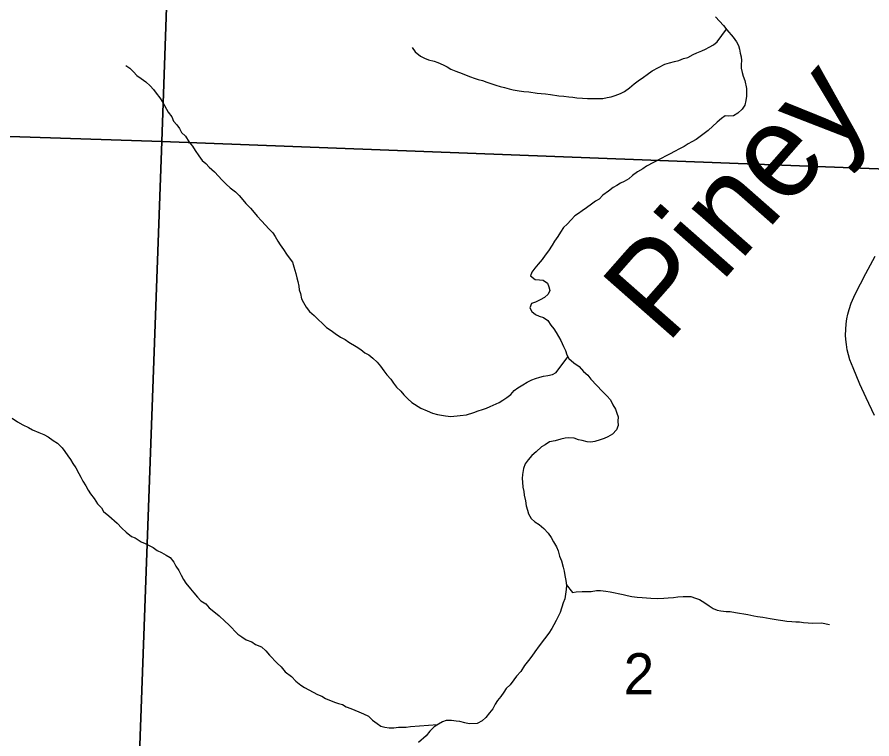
# Model space of a CAD drawing. Extents: x -3.3 to 34, y 0 to 56.8.
# Drawn here: x 0.477 to 1.347, y 29.034 to 29.768 of the extents above; entities that cross this region are included whole.
import ezdxf

# ---------------------------------------------------------------- set-up
doc = ezdxf.new("R2010")
doc.units = 0
for name, color, linetype in [('GM_X_Corporation', 7, 'Continuous'), ('GM_X_Section_Text', 7, 'Continuous'), ('GM_X_State_Route', 7, 'Continuous'), ('GT_Project_Cells', 7, 'Continuous'), ('GT_Project_Soil_Layers', 7, 'Continuous')]:
    doc.layers.add(name, color=color, linetype=linetype)

msp = doc.modelspace()

# ---------------------------------------------------------------- linework, layer by layer
at = {"layer": 'GM_X_Corporation'}
for points in [[(-0.36109, 30.66979), (0.65935, 30.63337), (0.62472, 29.64178), (-0.38619, 29.67495)], [(1.67669, 30.60068), (1.67248, 30.48389), (1.6376, 29.60296), (0.62472, 29.64178), (0.65935, 30.63337)], [(0.62472, 29.64178), (0.58779, 28.6278), (-0.41373, 28.6668), (-0.38619, 29.67495)], [(1.6376, 29.60296), (1.63261, 29.48805), (1.59286, 28.57943), (0.58779, 28.6278), (0.62472, 29.64178)]]:
    msp.add_lwpolyline(points, close=True, dxfattribs=at)
at = {"layer": 'GM_X_State_Route'}
msp.add_lwpolyline([(1.34962, 29.36303), (1.34141, 29.38084), (1.33488, 29.39501), (1.3279, 29.41139), (1.32473, 29.41967), (1.32327, 29.42475), (1.32208, 29.4299), (1.32117, 29.43511), (1.32054, 29.44035), (1.32034, 29.44463), (1.32091, 29.45625), (1.32164, 29.46117), (1.32264, 29.46608), (1.32387, 29.47079), (1.32602, 29.47718), (1.33006, 29.48631), (1.34091, 29.5075), (1.35051, 29.52516)], dxfattribs=at)
at = {"layer": 'GT_Project_Soil_Layers'}
for points in [[(1.1881, 29.76825), (1.19618, 29.75963), (1.19965, 29.75512), (1.20582, 29.74762), (1.20929, 29.74311), (1.21124, 29.73935), (1.21243, 29.73557), (1.21324, 29.7314), (1.21405, 29.72762), (1.21448, 29.72383), (1.21415, 29.72003), (1.2142, 29.71624), (1.21502, 29.7117), (1.21621, 29.70792), (1.21778, 29.70377), (1.21941, 29.69545), (1.21951, 29.68786), (1.21882, 29.6833), (1.21774, 29.67873), (1.21514, 29.67452), (1.21065, 29.67028), (1.20614, 29.66757), (1.20159, 29.6675), (1.19779, 29.66783), (1.19404, 29.66512), (1.18954, 29.66127), (1.18055, 29.6528), (1.16816, 29.64352), (1.16402, 29.64119), (1.16026, 29.63924), (1.15612, 29.63653), (1.15123, 29.63419), (1.14633, 29.63146), (1.14181, 29.62912), (1.13767, 29.62717), (1.13278, 29.62445), (1.11771, 29.61665), (1.11396, 29.61395), (1.10869, 29.61084), (1.10344, 29.60697), (1.09969, 29.60351), (1.09518, 29.60079), (1.09141, 29.59922), (1.08765, 29.59689), (1.08388, 29.59494), (1.079, 29.59108), (1.07337, 29.58721), (1.06963, 29.58298), (1.06587, 29.58104), (1.06174, 29.57795), (1.05686, 29.57408), (1.05235, 29.57099), (1.0486, 29.56828), (1.04483, 29.56595), (1.04109, 29.5621), (1.03698, 29.5575), (1.03324, 29.55403), (1.03027, 29.54944), (1.02768, 29.54485), (1.02433, 29.54025), (1.02173, 29.53604), (1.01801, 29.5303), (1.01466, 29.52608), (1.01169, 29.52149), (1.00758, 29.51688), (1.00422, 29.51266), (1.00124, 29.50882)], [(0.87948, 29.73708), (0.88257, 29.73295), (0.88794, 29.72847), (0.89176, 29.72625), (0.89595, 29.72479), (0.90166, 29.72335), (0.90547, 29.72188), (0.91081, 29.71968), (0.91501, 29.71746), (0.91883, 29.71523), (0.92379, 29.71303), (0.93027, 29.71084), (0.93446, 29.709), (0.93865, 29.70754), (0.94247, 29.70607), (0.94666, 29.70461), (0.95084, 29.70353), (0.95541, 29.70208), (0.96037, 29.70025), (0.96455, 29.69879), (0.96874, 29.69771), (0.97331, 29.69663), (0.97788, 29.69517), (0.98206, 29.6941), (0.98814, 29.69304), (0.99308, 29.69235), (0.99801, 29.69204), (1.00637, 29.69063), (1.01055, 29.69031), (1.01511, 29.68999), (1.02005, 29.6893), (1.02841, 29.6879), (1.03372, 29.68759), (1.03866, 29.6869), (1.04283, 29.68658), (1.04701, 29.68588), (1.0527, 29.68558), (1.05764, 29.68526), (1.07318, 29.68548), (1.07772, 29.6863), (1.08188, 29.68711), (1.08604, 29.68831), (1.09132, 29.69028), (1.09546, 29.69261), (1.10034, 29.69609), (1.10521, 29.70033), (1.10934, 29.70342), (1.1146, 29.70691), (1.11836, 29.70962), (1.12362, 29.71348), (1.13642, 29.72011), (1.14133, 29.72169), (1.14624, 29.7229), (1.15077, 29.7241), (1.1553, 29.72606), (1.15984, 29.72688), (1.1651, 29.72999), (1.16887, 29.73194), (1.17415, 29.73391), (1.17792, 29.73547), (1.18169, 29.73742), (1.18583, 29.73976), (1.18958, 29.74284), (1.19919, 29.75572)], [(0.58813, 29.71905), (0.59196, 29.71607), (0.5958, 29.71233), (0.59927, 29.70858), (0.60348, 29.7056), (0.60845, 29.70226), (0.61268, 29.69814), (0.61614, 29.69439), (0.61885, 29.69064), (0.6227, 29.68614), (0.6258, 29.68125), (0.63124, 29.67146), (0.63472, 29.66657), (0.63667, 29.66242), (0.63976, 29.65867), (0.64246, 29.65492), (0.64479, 29.65078), (0.64863, 29.64703), (0.65251, 29.64102), (0.65598, 29.63689), (0.65869, 29.63238), (0.66217, 29.62711), (0.66565, 29.62222), (0.66948, 29.61924), (0.67294, 29.6155), (0.67832, 29.61064), (0.68601, 29.60239), (0.69024, 29.59828), (0.69408, 29.59454), (0.69945, 29.59044), (0.70329, 29.5867), (0.70714, 29.5822), (0.71023, 29.57844), (0.71484, 29.57396), (0.71869, 29.56945), (0.72177, 29.5657), (0.72601, 29.56083), (0.7337, 29.55259), (0.73755, 29.54884), (0.73987, 29.54508), (0.74259, 29.54019), (0.74492, 29.53642), (0.74839, 29.53192), (0.75149, 29.52703), (0.75419, 29.52327), (0.75767, 29.51877), (0.75887, 29.51423), (0.76085, 29.50743), (0.76205, 29.50289), (0.76286, 29.49911), (0.76406, 29.49457), (0.76449, 29.49078), (0.76568, 29.48701), (0.76689, 29.48171), (0.76884, 29.47794), (0.77156, 29.47305), (0.77502, 29.46892), (0.77963, 29.46481), (0.79231, 29.45246), (0.7969, 29.44949), (0.80111, 29.44651), (0.80647, 29.44279), (0.81105, 29.4402), (0.81488, 29.4376), (0.82252, 29.43315), (0.82712, 29.43017), (0.83133, 29.42682), (0.83516, 29.42459), (0.83937, 29.42124), (0.8436, 29.41712), (0.84706, 29.413), (0.85054, 29.40849), (0.85363, 29.40436), (0.85748, 29.39986), (0.86019, 29.39572), (0.86327, 29.39197), (0.86788, 29.38786), (0.87096, 29.38411), (0.87481, 29.37999), (0.87903, 29.37625), (0.88821, 29.37031), (0.89469, 29.36774), (0.90003, 29.36553), (0.90498, 29.36408), (0.91334, 29.36268), (0.91866, 29.362), (0.92812, 29.36288), (0.93456, 29.36373), (0.94211, 29.36611), (0.94664, 29.36769), (0.95079, 29.36926), (0.95494, 29.37046), (0.95872, 29.37203), (0.96776, 29.37633), (0.97152, 29.37865), (0.97566, 29.38137), (0.97978, 29.38446), (0.98315, 29.3883), (0.9869, 29.39101), (0.99179, 29.39411), (0.9963, 29.39682)], [(1.00124, 29.50882), (0.99977, 29.50501), (1.00437, 29.50128), (1.00893, 29.50096), (1.01273, 29.50063), (1.01694, 29.49765), (1.0185, 29.49388), (1.01931, 29.4901), (1.01785, 29.48628), (1.0141, 29.48282), (1.00958, 29.48048), (1.00469, 29.47814), (1.00091, 29.47695), (0.99908, 29.47237), (1.00102, 29.4686), (1.00485, 29.46562), (1.00867, 29.46415), (1.01286, 29.46269), (1.01745, 29.45972), (1.02055, 29.45483), (1.02363, 29.45108), (1.02596, 29.44732), (1.02829, 29.44317), (1.03061, 29.43941), (1.03335, 29.433), (1.0353, 29.42923), (1.03688, 29.4247), (1.03883, 29.42093), (1.04381, 29.41645), (1.04917, 29.41273), (1.05379, 29.40786), (1.05801, 29.40412), (1.0611, 29.39999), (1.07303, 29.38725), (1.07725, 29.38314), (1.0811, 29.37902), (1.08344, 29.37374), (1.08616, 29.3696), (1.08773, 29.36545), (1.08892, 29.36167), (1.0886, 29.35711), (1.08903, 29.35294), (1.0872, 29.34837), (1.08308, 29.34414), (1.07857, 29.34142), (1.0748, 29.33947), (1.07065, 29.33828), (1.06536, 29.33669), (1.0612, 29.33587), (1.05741, 29.3362), (1.05246, 29.33765), (1.04866, 29.33835), (1.04409, 29.33981), (1.03878, 29.34012), (1.03498, 29.34006), (1.03045, 29.33886), (1.02478, 29.33727), (1.01911, 29.33605), (1.0146, 29.33333), (1.01084, 29.33101), (1.0056, 29.326), (1.0011, 29.32215), (0.99736, 29.31792), (0.99439, 29.31371), (0.99255, 29.30913), (0.9915, 29.30304), (0.99117, 29.29887), (0.9916, 29.29508), (0.99205, 29.29015), (0.99287, 29.28561), (0.9933, 29.28182), (0.99451, 29.27615), (0.99534, 29.27122), (0.99654, 29.26669), (0.99773, 29.26291), (1.00044, 29.25839), (1.00428, 29.25503), (1.00849, 29.25206), (1.01347, 29.24795), (1.0177, 29.24345), (1.0208, 29.23894), (1.02313, 29.23442), (1.02623, 29.22953), (1.02781, 29.22538), (1.02939, 29.22009), (1.03136, 29.21519), (1.03296, 29.20876), (1.03415, 29.2046), (1.03459, 29.20043), (1.0358, 29.19514), (1.03624, 29.19059), (1.03592, 29.18603), (1.03522, 29.18147), (1.03453, 29.17653), (1.03307, 29.17233), (1.02979, 29.1628), (1.02573, 29.1544), (1.02351, 29.1502), (1.02129, 29.14637), (1.01832, 29.14178), (1.01384, 29.13603)], [(0.9963, 29.39682), (1.0012, 29.39917), (1.00497, 29.40074), (1.00912, 29.40193), (1.0129, 29.40312), (1.01744, 29.40357), (1.02198, 29.40477), (1.02574, 29.40671), (1.03789, 29.42274)], [(0.47238, 29.36043), (0.47774, 29.35671), (0.48309, 29.35337), (0.48881, 29.35079), (0.49301, 29.34857), (0.4995, 29.34563), (0.50445, 29.3438), (0.50904, 29.3412), (0.51402, 29.33748), (0.5186, 29.33489), (0.52322, 29.33002), (0.52592, 29.32626), (0.52901, 29.32213)], [(0.52901, 29.32213), (0.53172, 29.31837), (0.53405, 29.31423), (0.53714, 29.30972), (0.54025, 29.30407), (0.5422, 29.3003), (0.54415, 29.29616), (0.54724, 29.29164), (0.54958, 29.28713), (0.55191, 29.28336), (0.55576, 29.27848), (0.55925, 29.27322), (0.5631, 29.2691), (0.56542, 29.26534), (0.57079, 29.26086), (0.57923, 29.25338), (0.58385, 29.24852), (0.58845, 29.2444), (0.59382, 29.23992), (0.59763, 29.23846), (0.60376, 29.23437), (0.60757, 29.2329), (0.61597, 29.22885), (0.6198, 29.22586), (0.62438, 29.22365), (0.62896, 29.22106), (0.63317, 29.21846), (0.63702, 29.21396), (0.63897, 29.20981), (0.64207, 29.2053), (0.6444, 29.20078), (0.64674, 29.19626), (0.64907, 29.1925), (0.65369, 29.18687), (0.65716, 29.18274), (0.66101, 29.17824), (0.66448, 29.1745), (0.66944, 29.17153), (0.67291, 29.1674), (0.67751, 29.16367), (0.68288, 29.15919), (0.68864, 29.15396), (0.69286, 29.15022), (0.70209, 29.14048), (0.70592, 29.13788), (0.71051, 29.13491), (0.71623, 29.13271), (0.72005, 29.1301), (0.72615, 29.12791), (0.73038, 29.1238), (0.73423, 29.1193), (0.74192, 29.11106), (0.74615, 29.10732), (0.75, 29.10244), (0.75651, 29.0976), (0.76113, 29.09273), (0.76611, 29.08862), (0.76994, 29.0864), (0.77414, 29.08418), (0.77872, 29.08158), (0.78292, 29.07937), (0.7875, 29.07753), (0.79132, 29.07531), (0.80047, 29.07164), (0.80428, 29.07017), (0.80847, 29.06909), (0.81229, 29.06687), (0.81687, 29.06503), (0.82106, 29.06319), (0.82525, 29.06173), (0.82983, 29.05952), (0.83479, 29.05731), (0.83902, 29.0532), (0.84361, 29.04985), (0.84744, 29.04724), (0.85162, 29.04616), (0.8558, 29.04546), (0.86073, 29.04552), (0.86528, 29.04597), (0.87324, 29.04608), (0.87778, 29.0469), (0.90528, 29.04863)], [(1.03617, 29.19125), (1.04241, 29.18309), (1.04619, 29.18352), (1.05225, 29.18398), (1.06135, 29.1841), (1.06703, 29.18494), (1.07082, 29.18499), (1.07652, 29.18431), (1.0807, 29.18361), (1.094, 29.18114), (1.09819, 29.18005), (1.10275, 29.17898), (1.10845, 29.1783), (1.11338, 29.17799), (1.12211, 29.17735), (1.12856, 29.17706), (1.13539, 29.17715), (1.13993, 29.17759), (1.14523, 29.17804), (1.14978, 29.17849), (1.15508, 29.17894), (1.16304, 29.17905), (1.16762, 29.17721), (1.17181, 29.17575), (1.17716, 29.17241), (1.18137, 29.16943), (1.18558, 29.16683), (1.18977, 29.165), (1.19357, 29.16429), (1.19889, 29.1636), (1.20306, 29.16366), (1.20838, 29.16259), (1.22093, 29.16049), (1.22701, 29.15943), (1.23081, 29.15872), (1.23613, 29.15804), (1.24373, 29.15663), (1.24753, 29.15592), (1.25171, 29.15522), (1.25665, 29.15453), (1.26045, 29.15382), (1.26576, 29.15351), (1.26956, 29.15318), (1.27335, 29.15324), (1.27753, 29.15254), (1.28702, 29.15191), (1.29574, 29.15203), (1.3041, 29.15062)], [(1.01384, 29.13603), (1.00863, 29.12875), (1.00416, 29.12261), (1.00119, 29.1184), (0.99784, 29.1138), (0.99373, 29.10881), (0.99002, 29.10269), (0.98554, 29.09808), (0.98293, 29.09425), (0.97921, 29.08926), (0.97509, 29.08541), (0.97248, 29.08158), (0.96951, 29.07737), (0.96615, 29.07315), (0.96393, 29.06932), (0.96134, 29.06474), (0.95798, 29.06052), (0.95425, 29.05591), (0.95051, 29.05245), (0.94561, 29.04972), (0.93727, 29.04961), (0.93309, 29.05031), (0.92776, 29.05176), (0.92397, 29.05208), (0.91941, 29.05278), (0.9141, 29.05271), (0.91033, 29.05152), (0.90619, 29.04918), (0.90167, 29.04646), (0.89718, 29.04185), (0.89345, 29.03725), (0.88596, 29.03032)]]:
    msp.add_lwpolyline(points, dxfattribs=at)

# ---------------------------------------------------------------- texts
at = {"layer": 'GM_X_Section_Text'}
msp.add_text('2', height=0.04186, rotation=0.00001, dxfattribs=at).set_placement((1.09452, 29.07942))
at = {"layer": 'GT_Project_Cells'}
msp.add_text('Piney', height=0.094675, rotation=48.65928, dxfattribs=at).set_placement((1.13826, 29.43433))

doc.saveas('drawing.dxf')
